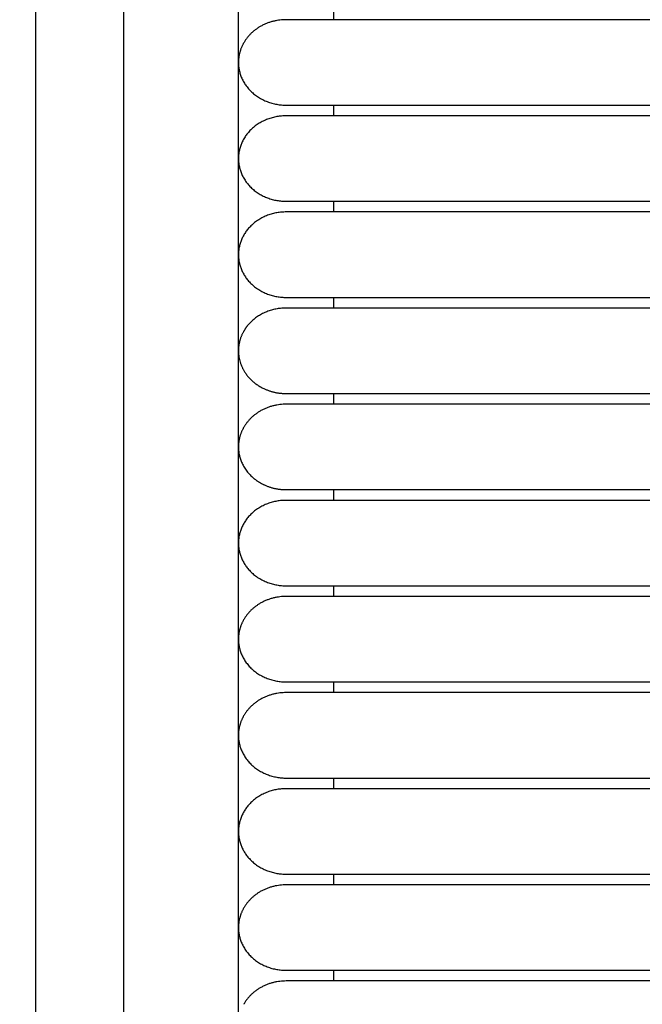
# Model space of a CAD drawing. Header units: millimetres. Extents: x -31695 to -19845, y -5614 to 7253.
# Tile 259 of 432: x -27600 to -27570, y 4681 to 4728. Entities that reach past the tile are written whole.
import ezdxf

# ---------------------------------------------------------------- set-up
doc = ezdxf.new("R2010")
doc.units = ezdxf.units.MM
doc.layers.add('2d', color=7, linetype='Continuous', true_color=0x000000)

msp = doc.modelspace()

# ---------------------------------------------------------------- linework, layer by layer
at = {"layer": '2d', "linetype": 'Continuous', "lineweight": -3}
msp.add_lwpolyline([(-27589.426, 4598.27), (-27589.426, 5374.719)], dxfattribs=at)
for points, knots in [([(-27595.609, 4580.414), (-27595.515, 4581.874), (-27595.437, 4583.335), (-27595.37, 4584.797), (-27595.297, 4586.378), (-27595.239, 4587.961), (-27595.189, 4589.544), (-27595.136, 4591.246), (-27595.094, 4592.949), (-27595.059, 4594.652), (-27595.021, 4596.505), (-27594.993, 4598.358), (-27594.97, 4600.211), (-27594.946, 4602.186), (-27594.929, 4604.161), (-27594.916, 4606.136), (-27594.902, 4608.199), (-27594.894, 4610.262), (-27594.888, 4612.325), (-27594.882, 4614.504), (-27594.879, 4616.683), (-27594.877, 4618.862), (-27594.875, 4622.137), (-27594.875, 4625.411), (-27594.875, 4628.686), (-27594.876, 4639.331), (-27594.875, 4649.975), (-27594.875, 4660.62), (-27594.875, 4672.699), (-27594.875, 4684.778), (-27594.875, 4696.856), (-27594.875, 4710.296), (-27594.875, 4723.735), (-27594.875, 4737.175), (-27594.875, 4751.989), (-27594.875, 4766.804), (-27594.875, 4781.619), (-27594.875, 4813.556), (-27594.875, 4845.491), (-27594.875, 4877.427), (-27594.875, 4910.929), (-27594.875, 4944.432), (-27594.875, 4977.935), (-27594.875, 5011.437), (-27594.875, 5044.939), (-27594.875, 5078.441), (-27594.875, 5094.409), (-27594.875, 5110.377), (-27594.875, 5126.346), (-27594.875, 5142.314), (-27594.875, 5158.284), (-27594.875, 5174.252), (-27594.875, 5181.659), (-27594.875, 5189.066), (-27594.875, 5196.473), (-27594.875, 5203.88), (-27594.875, 5211.288), (-27594.875, 5218.695), (-27594.875, 5224.095), (-27594.875, 5229.495), (-27594.875, 5234.895)], [0, 0, 0, 0, 4.32571, 4.32571, 4.32571, 9.006348, 9.006348, 9.006348, 14.041632, 14.041632, 14.041632, 19.519096, 19.519096, 19.519096, 25.35732, 25.35732, 25.35732, 31.454857, 31.454857, 31.454857, 37.895938, 37.895938, 37.895938, 47.575429, 47.575429, 47.575429, 79.038556, 79.038556, 79.038556, 114.740207, 114.740207, 114.740207, 154.464201, 154.464201, 154.464201, 198.253062, 198.253062, 198.253062, 292.648844, 292.648844, 292.648844, 391.674129, 391.674129, 391.674129, 490.698643, 490.698643, 490.698643, 537.896832, 537.896832, 537.896832, 585.096367, 585.096367, 585.096367, 606.990068, 606.990068, 606.990068, 628.884072, 628.884072, 628.884072, 644.845046, 644.845046, 644.845046, 644.845046]), ([(-27599.815, 4580.596), (-27599.721, 4582.035), (-27599.643, 4583.484), (-27599.576, 4584.924), (-27599.504, 4586.492), (-27599.444, 4588.061), (-27599.395, 4589.629), (-27599.341, 4591.321), (-27599.298, 4593.014), (-27599.263, 4594.706), (-27599.224, 4596.551), (-27599.195, 4598.396), (-27599.171, 4600.241), (-27599.146, 4602.211), (-27599.128, 4604.181), (-27599.114, 4606.15), (-27599.1, 4608.21), (-27599.09, 4610.269), (-27599.083, 4612.329), (-27599.076, 4614.506), (-27599.073, 4616.683), (-27599.07, 4618.86), (-27599.067, 4621.379), (-27599.066, 4623.899), (-27599.065, 4626.418), (-27599.065, 4627.173), (-27599.065, 4627.928), (-27599.064, 4628.683), (-27599.061, 4639.328), (-27599.058, 4649.973), (-27599.056, 4660.618), (-27599.053, 4672.697), (-27599.051, 4684.776), (-27599.049, 4696.855), (-27599.047, 4710.294), (-27599.046, 4723.734), (-27599.045, 4737.174), (-27599.043, 4751.989), (-27599.042, 4766.803), (-27599.041, 4781.618), (-27599.04, 4813.555), (-27599.039, 4845.491), (-27599.038, 4877.427), (-27599.038, 4910.93), (-27599.038, 4944.432), (-27599.038, 4977.935), (-27599.038, 5011.437), (-27599.038, 5044.939), (-27599.038, 5078.441), (-27599.039, 5094.41), (-27599.039, 5110.378), (-27599.039, 5126.346), (-27599.04, 5142.315), (-27599.04, 5158.284), (-27599.041, 5174.252), (-27599.042, 5181.659), (-27599.042, 5189.067), (-27599.043, 5196.474), (-27599.043, 5202.878), (-27599.044, 5209.282), (-27599.044, 5215.686)], [0, 0, 0, 0, 4.271346, 4.271346, 4.271346, 8.910793, 8.910793, 8.910793, 13.915218, 13.915218, 13.915218, 19.369775, 19.369775, 19.369775, 25.191998, 25.191998, 25.191998, 31.279337, 31.279337, 31.279337, 37.714779, 37.714779, 37.714779, 45.161136, 45.161136, 45.161136, 47.392834, 47.392834, 47.392834, 78.857016, 78.857016, 78.857016, 114.55941, 114.55941, 114.55941, 154.283912, 154.283912, 154.283912, 198.073133, 198.073133, 198.073133, 292.469323, 292.469323, 292.469323, 391.494727, 391.494727, 391.494727, 490.51936, 490.51936, 490.51936, 537.717708, 537.717708, 537.717708, 584.917492, 584.917492, 584.917492, 606.811354, 606.811354, 606.811354, 625.740521, 625.740521, 625.740521, 625.740521])]:
    msp.add_open_spline(points, degree=3, knots=knots, dxfattribs=at)
for points in [[(-27584.893, 4728.186), (-27584.893, 4728.44), (-27584.893, 4728.693)], [(-27559.349, 4728.186), (-27569.288, 4728.186), (-27579.226, 4728.186)], [(-27584.893, 4723.618), (-27584.893, 4723.872), (-27584.893, 4724.126)], [(-27579.226, 4724.126), (-27569.288, 4724.126), (-27559.349, 4724.126)], [(-27559.349, 4723.618), (-27569.288, 4723.618), (-27579.226, 4723.618)], [(-27584.893, 4719.052), (-27584.893, 4719.305), (-27584.893, 4719.559)], [(-27579.226, 4719.559), (-27569.288, 4719.559), (-27559.349, 4719.559)], [(-27559.349, 4719.051), (-27569.288, 4719.051), (-27579.226, 4719.051)], [(-27584.893, 4714.484), (-27584.893, 4714.738), (-27584.893, 4714.992)], [(-27579.226, 4714.991), (-27569.288, 4714.991), (-27559.349, 4714.991)], [(-27559.349, 4714.484), (-27569.288, 4714.484), (-27579.226, 4714.484)], [(-27584.893, 4709.916), (-27584.893, 4710.17), (-27584.893, 4710.424)], [(-27579.226, 4710.424), (-27569.288, 4710.424), (-27559.349, 4710.424)], [(-27559.349, 4709.916), (-27569.288, 4709.916), (-27579.226, 4709.916)], [(-27584.893, 4705.349), (-27584.893, 4705.603), (-27584.893, 4705.857)], [(-27579.226, 4705.857), (-27569.288, 4705.857), (-27559.349, 4705.857)], [(-27559.349, 4705.349), (-27569.288, 4705.349), (-27579.226, 4705.349)], [(-27584.893, 4700.782), (-27584.893, 4701.035), (-27584.893, 4701.289)], [(-27579.226, 4701.289), (-27569.288, 4701.289), (-27559.349, 4701.289)], [(-27559.349, 4700.782), (-27569.288, 4700.782), (-27579.226, 4700.782)], [(-27584.893, 4696.214), (-27584.893, 4696.468), (-27584.893, 4696.722)], [(-27579.226, 4696.722), (-27569.288, 4696.722), (-27559.349, 4696.722)], [(-27559.349, 4696.214), (-27569.288, 4696.214), (-27579.226, 4696.214)], [(-27584.893, 4691.647), (-27584.893, 4691.901), (-27584.893, 4692.154)], [(-27579.226, 4692.154), (-27569.288, 4692.154), (-27559.349, 4692.154)], [(-27559.349, 4691.647), (-27569.288, 4691.647), (-27579.226, 4691.647)], [(-27584.893, 4687.08), (-27584.893, 4687.333), (-27584.893, 4687.587)], [(-27579.226, 4687.587), (-27569.288, 4687.587), (-27559.349, 4687.587)], [(-27559.349, 4687.08), (-27569.288, 4687.08), (-27579.226, 4687.08)], [(-27584.893, 4682.512), (-27584.893, 4682.766), (-27584.893, 4683.02)], [(-27579.226, 4683.02), (-27569.288, 4683.02), (-27559.349, 4683.02)], [(-27559.349, 4682.512), (-27569.288, 4682.512), (-27579.226, 4682.512)]]:
    msp.add_open_spline(points, degree=2, dxfattribs=at)
for points, weights in [([(-27587.16, 4728.186), (-27588.549, 4728.186), (-27589.179, 4727.077)], [1, 0.797556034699, 0.874965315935]), ([(-27588.189, 4710.645), (-27587.704, 4710.424), (-27587.16, 4710.424)], [0.874965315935, 0.909550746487, 1]), ([(-27587.16, 4709.916), (-27588.549, 4709.916), (-27589.179, 4708.808)], [1, 0.797556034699, 0.874965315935]), ([(-27588.189, 4706.078), (-27587.704, 4705.857), (-27587.16, 4705.857)], [0.874965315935, 0.909550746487, 1]), ([(-27587.16, 4700.782), (-27588.549, 4700.782), (-27589.179, 4699.673)], [1, 0.797556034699, 0.874965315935]), ([(-27587.16, 4696.214), (-27588.549, 4696.214), (-27589.179, 4695.106)], [1, 0.797556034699, 0.874965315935]), ([(-27587.16, 4687.08), (-27588.549, 4687.08), (-27589.179, 4685.971)], [1, 0.797556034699, 0.874965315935]), ([(-27587.16, 4682.512), (-27588.549, 4682.512), (-27589.179, 4681.404)], [1, 0.797556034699, 0.874965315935])]:
    msp.add_rational_spline(points, weights, degree=2, dxfattribs=at)
for points, weights, knots in [([(-27579.226, 4728.186), (-27582.512, 4728.186), (-27584.836, 4728.186), (-27587.16, 4728.186), (-27587.16, 4728.186)], [1, 0.853553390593, 0.853553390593, 0.853553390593, 1], [0, 0, 0, 5.79899, 5.79899, 11.59798, 11.59798, 11.59798]), ([(-27589.179, 4727.077), (-27589.426, 4726.643), (-27589.426, 4726.156), (-27589.426, 4725.315), (-27588.762, 4724.72), (-27588.099, 4724.126), (-27587.16, 4724.126)], [0.874965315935, 0.909550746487, 1, 0.853553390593, 0.853553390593, 0.853553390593, 1], [2.290392, 2.290392, 2.290392, 3.313708, 3.313708, 4.970563, 4.970563, 6.627417, 6.627417, 6.627417]), ([(-27587.16, 4724.126), (-27587.16, 4724.126), (-27584.836, 4724.126), (-27582.512, 4724.126), (-27579.226, 4724.126)], [1, 0.853553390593, 0.853553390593, 0.853553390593, 1], [0, 0, 0, 5.79899, 5.79899, 11.59798, 11.59798, 11.59798]), ([(-27587.16, 4723.618), (-27588.099, 4723.618), (-27588.762, 4723.024), (-27589.426, 4722.429), (-27589.426, 4721.589), (-27589.426, 4720.748), (-27588.762, 4720.153), (-27588.099, 4719.559), (-27587.16, 4719.559)], [1, 0.853553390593, 0.853553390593, 0.853553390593, 1, 0.853553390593, 0.853553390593, 0.853553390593, 1], [0, 0, 0, 1.656854, 1.656854, 3.313708, 3.313708, 4.970563, 4.970563, 6.627417, 6.627417, 6.627417]), ([(-27579.226, 4723.618), (-27582.512, 4723.618), (-27584.836, 4723.618), (-27587.16, 4723.618), (-27587.16, 4723.618)], [1, 0.853553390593, 0.853553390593, 0.853553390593, 1], [0, 0, 0, 5.79899, 5.79899, 11.59798, 11.59798, 11.59798]), ([(-27587.16, 4719.559), (-27587.16, 4719.559), (-27584.836, 4719.559), (-27582.512, 4719.559), (-27579.226, 4719.559)], [1, 0.853553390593, 0.853553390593, 0.853553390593, 1], [0, 0, 0, 5.79899, 5.79899, 11.59798, 11.59798, 11.59798]), ([(-27587.16, 4719.051), (-27589.426, 4719.051), (-27589.426, 4717.021), (-27589.426, 4714.991), (-27587.16, 4714.991)], [1, 0.707106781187, 1, 0.707106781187, 1], [6.283185, 6.283185, 6.283185, 9.424778, 9.424778, 12.566371, 12.566371, 12.566371]), ([(-27579.226, 4719.051), (-27582.512, 4719.051), (-27584.836, 4719.051), (-27587.16, 4719.051), (-27587.16, 4719.051)], [1, 0.853553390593, 0.853553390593, 0.853553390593, 1], [0, 0, 0, 5.79899, 5.79899, 11.59798, 11.59798, 11.59798]), ([(-27587.16, 4714.991), (-27587.16, 4714.991), (-27584.836, 4714.991), (-27582.512, 4714.991), (-27579.226, 4714.991)], [1, 0.853553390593, 0.853553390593, 0.853553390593, 1], [0, 0, 0, 5.79899, 5.79899, 11.59798, 11.59798, 11.59798]), ([(-27587.16, 4714.484), (-27588.099, 4714.484), (-27588.762, 4713.889), (-27589.016, 4713.662), (-27589.179, 4713.375)], [1, 0.853553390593, 0.853553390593, 0.853553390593, 0.874965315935], [0, 0, 0, 1.656854, 1.656854, 2.290392, 2.290392, 2.290392]), ([(-27579.226, 4714.484), (-27582.512, 4714.484), (-27584.836, 4714.484), (-27587.16, 4714.484), (-27587.16, 4714.484)], [1, 0.853553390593, 0.853553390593, 0.853553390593, 1], [0, 0, 0, 5.79899, 5.79899, 11.59798, 11.59798, 11.59798]), ([(-27589.179, 4713.375), (-27589.426, 4712.941), (-27589.426, 4712.454), (-27589.426, 4711.21), (-27588.189, 4710.645)], [0.874965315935, 0.909550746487, 1, 0.797556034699, 0.874965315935], [14.737798, 14.737798, 14.737798, 15.707963, 15.707963, 17.879391, 17.879391, 17.879391]), ([(-27587.16, 4710.424), (-27587.16, 4710.424), (-27584.836, 4710.424), (-27582.512, 4710.424), (-27579.226, 4710.424)], [1, 0.853553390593, 0.853553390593, 0.853553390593, 1], [0, 0, 0, 5.79899, 5.79899, 11.59798, 11.59798, 11.59798]), ([(-27579.226, 4709.916), (-27582.512, 4709.916), (-27584.836, 4709.916), (-27587.16, 4709.916), (-27587.16, 4709.916)], [1, 0.853553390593, 0.853553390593, 0.853553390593, 1], [0, 0, 0, 5.79899, 5.79899, 11.59798, 11.59798, 11.59798]), ([(-27589.179, 4708.808), (-27589.426, 4708.374), (-27589.426, 4707.886), (-27589.426, 4707.046), (-27588.762, 4706.451), (-27588.509, 4706.224), (-27588.189, 4706.078)], [0.874965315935, 0.909550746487, 1, 0.853553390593, 0.853553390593, 0.853553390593, 0.874965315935], [2.290392, 2.290392, 2.290392, 3.313708, 3.313708, 4.970563, 4.970563, 5.604101, 5.604101, 5.604101]), ([(-27587.16, 4705.857), (-27587.16, 4705.857), (-27584.836, 4705.857), (-27582.512, 4705.857), (-27579.226, 4705.857)], [1, 0.853553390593, 0.853553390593, 0.853553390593, 1], [0, 0, 0, 5.79899, 5.79899, 11.59798, 11.59798, 11.59798]), ([(-27587.16, 4705.349), (-27589.426, 4705.349), (-27589.426, 4703.319), (-27589.426, 4701.289), (-27587.16, 4701.289)], [1, 0.707106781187, 1, 0.707106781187, 1], [6.283185, 6.283185, 6.283185, 9.424778, 9.424778, 12.566371, 12.566371, 12.566371]), ([(-27579.226, 4705.349), (-27582.512, 4705.349), (-27584.836, 4705.349), (-27587.16, 4705.349), (-27587.16, 4705.349)], [1, 0.853553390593, 0.853553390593, 0.853553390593, 1], [0, 0, 0, 5.79899, 5.79899, 11.59798, 11.59798, 11.59798]), ([(-27587.16, 4701.289), (-27587.16, 4701.289), (-27584.836, 4701.289), (-27582.512, 4701.289), (-27579.226, 4701.289)], [1, 0.853553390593, 0.853553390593, 0.853553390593, 1], [0, 0, 0, 5.79899, 5.79899, 11.59798, 11.59798, 11.59798]), ([(-27579.226, 4700.782), (-27582.512, 4700.782), (-27584.836, 4700.782), (-27587.16, 4700.782), (-27587.16, 4700.782)], [1, 0.853553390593, 0.853553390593, 0.853553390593, 1], [0, 0, 0, 5.79899, 5.79899, 11.59798, 11.59798, 11.59798]), ([(-27589.179, 4699.673), (-27589.426, 4699.239), (-27589.426, 4698.752), (-27589.426, 4697.911), (-27588.762, 4697.316), (-27588.099, 4696.722), (-27587.16, 4696.722)], [0.874965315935, 0.909550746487, 1, 0.853553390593, 0.853553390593, 0.853553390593, 1], [2.290392, 2.290392, 2.290392, 3.313708, 3.313708, 4.970563, 4.970563, 6.627417, 6.627417, 6.627417]), ([(-27587.16, 4696.722), (-27587.16, 4696.722), (-27584.836, 4696.722), (-27582.512, 4696.722), (-27579.226, 4696.722)], [1, 0.853553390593, 0.853553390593, 0.853553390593, 1], [0, 0, 0, 5.79899, 5.79899, 11.59798, 11.59798, 11.59798]), ([(-27579.226, 4696.214), (-27582.512, 4696.214), (-27584.836, 4696.214), (-27587.16, 4696.214), (-27587.16, 4696.214)], [1, 0.853553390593, 0.853553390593, 0.853553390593, 1], [0, 0, 0, 5.79899, 5.79899, 11.59798, 11.59798, 11.59798]), ([(-27589.179, 4695.106), (-27589.426, 4694.672), (-27589.426, 4694.184), (-27589.426, 4693.344), (-27588.762, 4692.749), (-27588.099, 4692.154), (-27587.16, 4692.154)], [0.874965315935, 0.909550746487, 1, 0.853553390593, 0.853553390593, 0.853553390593, 1], [2.290392, 2.290392, 2.290392, 3.313708, 3.313708, 4.970563, 4.970563, 6.627417, 6.627417, 6.627417]), ([(-27587.16, 4692.154), (-27587.16, 4692.154), (-27584.836, 4692.154), (-27582.512, 4692.154), (-27579.226, 4692.154)], [1, 0.853553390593, 0.853553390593, 0.853553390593, 1], [0, 0, 0, 5.79899, 5.79899, 11.59798, 11.59798, 11.59798]), ([(-27587.16, 4691.647), (-27589.426, 4691.647), (-27589.426, 4689.617), (-27589.426, 4687.587), (-27587.16, 4687.587)], [1, 0.707106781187, 1, 0.707106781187, 1], [6.283185, 6.283185, 6.283185, 9.424778, 9.424778, 12.566371, 12.566371, 12.566371]), ([(-27579.226, 4691.647), (-27582.512, 4691.647), (-27584.836, 4691.647), (-27587.16, 4691.647), (-27587.16, 4691.647)], [1, 0.853553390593, 0.853553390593, 0.853553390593, 1], [0, 0, 0, 5.79899, 5.79899, 11.59798, 11.59798, 11.59798]), ([(-27587.16, 4687.587), (-27587.16, 4687.587), (-27584.836, 4687.587), (-27582.512, 4687.587), (-27579.226, 4687.587)], [1, 0.853553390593, 0.853553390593, 0.853553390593, 1], [0, 0, 0, 5.79899, 5.79899, 11.59798, 11.59798, 11.59798]), ([(-27579.226, 4687.08), (-27582.512, 4687.08), (-27584.836, 4687.08), (-27587.16, 4687.08), (-27587.16, 4687.08)], [1, 0.853553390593, 0.853553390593, 0.853553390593, 1], [0, 0, 0, 5.79899, 5.79899, 11.59798, 11.59798, 11.59798]), ([(-27589.179, 4685.971), (-27589.426, 4685.537), (-27589.426, 4685.05), (-27589.426, 4684.209), (-27588.762, 4683.614), (-27588.099, 4683.02), (-27587.16, 4683.02)], [0.874965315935, 0.909550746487, 1, 0.853553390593, 0.853553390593, 0.853553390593, 1], [2.290392, 2.290392, 2.290392, 3.313708, 3.313708, 4.970563, 4.970563, 6.627417, 6.627417, 6.627417]), ([(-27587.16, 4683.02), (-27587.16, 4683.02), (-27584.836, 4683.02), (-27582.512, 4683.02), (-27579.226, 4683.02)], [1, 0.853553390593, 0.853553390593, 0.853553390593, 1], [0, 0, 0, 5.79899, 5.79899, 11.59798, 11.59798, 11.59798]), ([(-27579.226, 4682.512), (-27582.512, 4682.512), (-27584.836, 4682.512), (-27587.16, 4682.512), (-27587.16, 4682.512)], [1, 0.853553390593, 0.853553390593, 0.853553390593, 1], [0, 0, 0, 5.79899, 5.79899, 11.59798, 11.59798, 11.59798])]:
    msp.add_rational_spline(points, weights, degree=2, knots=knots, dxfattribs=at)

doc.saveas('drawing.dxf')
